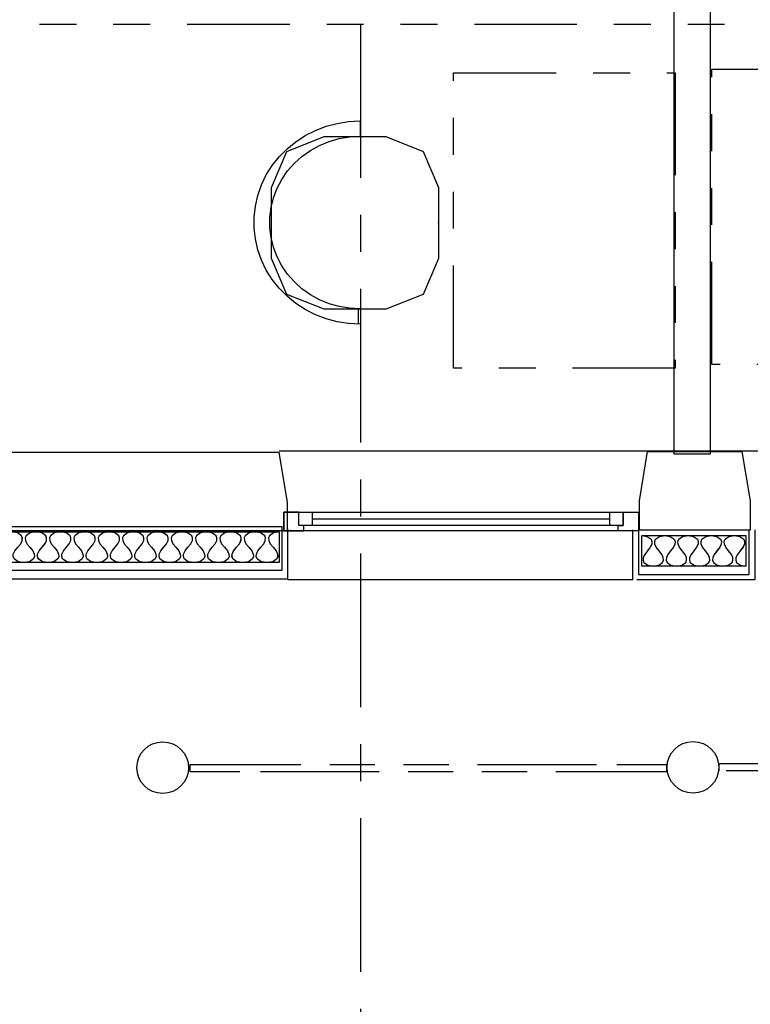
# Model space of a CAD drawing. Header units: millimetres. Extents: x -15 to 127, y -65 to 67.
# Tile 280 of 476: x 28.14 to 30.12, y 20.91 to 23.57. Entities that reach past the tile are written whole.
import ezdxf

# ---------------------------------------------------------------- set-up
doc = ezdxf.new("R2010")
doc.units = ezdxf.units.MM
doc.header["$MEASUREMENT"] = 0
for name, pattern in [('PC_DASH_1', [0.638889, 0.277778, -0.083333, 0.055556, -0.083333, 0.055556, -0.083333]), ('PC_DASH_3', [0.055556, 0.027778, -0.027778]), ('PC_DASH_4', [0.638889, 0.416667, -0.083333, 0.055556, -0.083333])]:
    doc.linetypes.add(name, pattern=pattern)
doc.layers.add('structure rdc', color=7, linetype='Continuous')

# ---------------------------------------------------------------- blocks, each defined once
blk = doc.blocks.new('PD_9311')
at = {"layer": 'structure rdc', "color": 0}
for p, q in [((29.8263, -24.2494), (29.8263, -24.1144)), ((30.1563, -24.1144), (30.1563, -24.2494)), ((30.1563, -24.2494), (29.8366, -24.2494))]:
    blk.add_line(p, q, dxfattribs=at)
blk = doc.blocks.new('PD_9312')
at = {"layer": 'structure rdc', "color": 0}
for points in [[(29.8501, -24.1294), (30.1325, -24.1294), (30.1325, -24.2128), (29.8501, -24.2128), (29.8501, -24.1294)], [(29.8501, -24.1294), (29.865, -24.132), (29.8755, -24.1398), (29.8777, -24.1457), (29.8772, -24.1529), (29.8734, -24.1613), (29.8658, -24.1711), (29.8582, -24.1809), (29.8544, -24.1894), (29.8539, -24.1965), (29.8562, -24.2024), (29.8667, -24.2102), (29.8815, -24.2128), (29.8964, -24.2102), (29.9068, -24.2024), (29.9091, -24.1965), (29.9086, -24.1894), (29.9048, -24.1809), (29.8972, -24.1711), (29.8896, -24.1613), (29.8858, -24.1529), (29.8853, -24.1457), (29.8875, -24.1398), (29.898, -24.132), (29.9129, -24.1294), (29.9277, -24.132), (29.9382, -24.1398), (29.9405, -24.1457), (29.94, -24.1529), (29.9362, -24.1613), (29.9286, -24.1711), (29.921, -24.1809), (29.9172, -24.1894), (29.9167, -24.1965), (29.9189, -24.2024), (29.9294, -24.2102), (29.9443, -24.2128), (29.9591, -24.2102), (29.9696, -24.2024), (29.9718, -24.1965), (29.9713, -24.1894), (29.9676, -24.1809), (29.96, -24.1711), (29.9523, -24.1613), (29.9486, -24.1529), (29.9481, -24.1457), (29.9503, -24.1398), (29.9608, -24.132), (29.9756, -24.1294), (29.9905, -24.132), (30.001, -24.1398), (30.0032, -24.1457), (30.0027, -24.1529), (29.9989, -24.1613), (29.9913, -24.1711), (29.9837, -24.1809), (29.98, -24.1894), (29.9795, -24.1965), (29.9817, -24.2024), (29.9922, -24.2102), (30.007, -24.2128), (30.0219, -24.2102), (30.0324, -24.2024), (30.0346, -24.1965), (30.0341, -24.1894), (30.0303, -24.1809), (30.0227, -24.1711), (30.0151, -24.1613), (30.0113, -24.1529), (30.0108, -24.1457), (30.0131, -24.1398), (30.0235, -24.132), (30.0384, -24.1294), (30.0533, -24.132), (30.0637, -24.1398), (30.066, -24.1457), (30.0655, -24.1529), (30.0617, -24.1613), (30.0541, -24.1711), (30.0465, -24.1809), (30.0427, -24.1894), (30.0422, -24.1965), (30.0444, -24.2024), (30.0549, -24.2102), (30.0698, -24.2128), (30.0846, -24.2102), (30.0951, -24.2024), (30.0974, -24.1965), (30.0969, -24.1894), (30.0931, -24.1809), (30.0855, -24.1711), (30.0779, -24.1613), (30.0741, -24.1529), (30.0736, -24.1457), (30.0758, -24.1398), (30.0863, -24.132), (30.1012, -24.1294), (30.116, -24.132), (30.1265, -24.1398), (30.1287, -24.1457), (30.1282, -24.1529), (30.1245, -24.1613), (30.1169, -24.1711), (30.1092, -24.1809), (30.1055, -24.1894), (30.105, -24.1965), (30.1072, -24.2024), (30.1177, -24.2102), (30.1325, -24.2128)]]:
    blk.add_lwpolyline(points, dxfattribs=at)
blk = doc.blocks.new('PD_9315')
at = {"layer": 'structure rdc', "color": 0}
for points in [[(28.8684, -24.2031), (26.1353, -24.2031), (26.1353, -24.12), (28.8684, -24.12), (28.8684, -24.2031)], [(28.8684, -24.12), (28.8528, -24.1226), (28.8418, -24.1303), (28.8395, -24.1362), (28.84, -24.1433), (28.844, -24.1518), (28.8519, -24.1615), (28.8599, -24.1712), (28.8639, -24.1797), (28.8644, -24.1868), (28.862, -24.1927), (28.851, -24.2005), (28.8355, -24.2031), (28.8199, -24.2005), (28.8089, -24.1927), (28.8065, -24.1868), (28.8071, -24.1797), (28.811, -24.1712), (28.819, -24.1615), (28.827, -24.1518), (28.8309, -24.1433), (28.8315, -24.1362), (28.8291, -24.1303), (28.8181, -24.1226), (28.8025, -24.12), (28.787, -24.1226), (28.776, -24.1303), (28.7736, -24.1362), (28.7741, -24.1433), (28.7781, -24.1518), (28.7861, -24.1615), (28.794, -24.1712), (28.798, -24.1797), (28.7985, -24.1868), (28.7962, -24.1927), (28.7852, -24.2005), (28.7696, -24.2031), (28.754, -24.2005), (28.743, -24.1927), (28.7407, -24.1868), (28.7412, -24.1797), (28.7452, -24.1712), (28.7531, -24.1615), (28.7611, -24.1518), (28.7651, -24.1433), (28.7656, -24.1362), (28.7633, -24.1303), (28.7523, -24.1226), (28.7367, -24.12), (28.7211, -24.1226), (28.7101, -24.1303), (28.7078, -24.1362), (28.7083, -24.1433), (28.7122, -24.1518), (28.7202, -24.1615), (28.7282, -24.1712), (28.7321, -24.1797), (28.7327, -24.1868), (28.7303, -24.1927), (28.7193, -24.2005), (28.7038, -24.2031), (28.6882, -24.2005), (28.6772, -24.1927), (28.6748, -24.1868), (28.6754, -24.1797), (28.6793, -24.1712), (28.6873, -24.1615), (28.6953, -24.1518), (28.6992, -24.1433), (28.6997, -24.1362), (28.6974, -24.1303), (28.6864, -24.1226), (28.6708, -24.12), (28.6552, -24.1226), (28.6442, -24.1303), (28.6419, -24.1362), (28.6424, -24.1433), (28.6464, -24.1518), (28.6544, -24.1615), (28.6623, -24.1712), (28.6663, -24.1797), (28.6668, -24.1868), (28.6645, -24.1927), (28.6535, -24.2005), (28.6379, -24.2031), (28.6223, -24.2005), (28.6113, -24.1927), (28.609, -24.1868), (28.6095, -24.1797), (28.6135, -24.1712), (28.6214, -24.1615), (28.6294, -24.1518), (28.6334, -24.1433), (28.6339, -24.1362), (28.6315, -24.1303), (28.6205, -24.1226), (28.605, -24.12), (28.5894, -24.1226), (28.5784, -24.1303), (28.576, -24.1362), (28.5766, -24.1433), (28.5805, -24.1518), (28.5885, -24.1615), (28.5965, -24.1712), (28.6004, -24.1797), (28.601, -24.1868), (28.5986, -24.1927), (28.5876, -24.2005), (28.572, -24.2031), (28.5565, -24.2005), (28.5455, -24.1927), (28.5431, -24.1868), (28.5436, -24.1797), (28.5476, -24.1712), (28.5556, -24.1615), (28.5635, -24.1518), (28.5675, -24.1433), (28.568, -24.1362), (28.5657, -24.1303), (28.5547, -24.1226), (28.5391, -24.12), (28.5235, -24.1226), (28.5125, -24.1303), (28.5102, -24.1362), (28.5107, -24.1433), (28.5147, -24.1518), (28.5226, -24.1615), (28.5306, -24.1712), (28.5346, -24.1797), (28.5351, -24.1868), (28.5328, -24.1927), (28.5218, -24.2005), (28.5062, -24.2031), (28.4906, -24.2005), (28.4796, -24.1927), (28.4773, -24.1868), (28.4778, -24.1797), (28.4817, -24.1712), (28.4897, -24.1615), (28.4977, -24.1518), (28.5016, -24.1433), (28.5022, -24.1362), (28.4998, -24.1303), (28.4888, -24.1226), (28.4732, -24.12), (28.4577, -24.1226), (28.4467, -24.1303), (28.4443, -24.1362), (28.4449, -24.1433), (28.4488, -24.1518), (28.4568, -24.1615), (28.4648, -24.1712), (28.4687, -24.1797), (28.4692, -24.1868), (28.4669, -24.1927), (28.4559, -24.2005), (28.4403, -24.2031), (28.4247, -24.2005), (28.4137, -24.1927), (28.4114, -24.1868), (28.4119, -24.1797), (28.4159, -24.1712), (28.4239, -24.1615), (28.4318, -24.1518), (28.4358, -24.1433), (28.4363, -24.1362), (28.434, -24.1303), (28.423, -24.1226), (28.4074, -24.12), (28.3918, -24.1226), (28.3808, -24.1303), (28.3785, -24.1362), (28.379, -24.1433), (28.383, -24.1518), (28.3909, -24.1615), (28.3989, -24.1712), (28.4029, -24.1797), (28.4034, -24.1868), (28.401, -24.1927), (28.39, -24.2005), (28.3745, -24.2031), (28.3589, -24.2005), (28.3479, -24.1927), (28.3455, -24.1868), (28.3461, -24.1797), (28.35, -24.1712), (28.358, -24.1615), (28.366, -24.1518), (28.3699, -24.1433), (28.3705, -24.1362), (28.3681, -24.1303), (28.3571, -24.1226), (28.3415, -24.12), (28.326, -24.1226), (28.315, -24.1303), (28.3126, -24.1362), (28.3131, -24.1433), (28.3171, -24.1518), (28.3251, -24.1615), (28.333, -24.1712), (28.337, -24.1797), (28.3375, -24.1868), (28.3352, -24.1927), (28.3242, -24.2005), (28.3086, -24.2031), (28.293, -24.2005), (28.282, -24.1927), (28.2797, -24.1868), (28.2802, -24.1797), (28.2842, -24.1712), (28.2921, -24.1615), (28.3001, -24.1518), (28.3041, -24.1433), (28.3046, -24.1362), (28.3023, -24.1303), (28.2913, -24.1226), (28.2757, -24.12), (28.2601, -24.1226), (28.2491, -24.1303), (28.2468, -24.1362), (28.2473, -24.1433), (28.2512, -24.1518), (28.2592, -24.1615), (28.2672, -24.1712), (28.2711, -24.1797), (28.2717, -24.1868), (28.2693, -24.1927), (28.2583, -24.2005), (28.2427, -24.2031), (28.2272, -24.2005), (28.2162, -24.1927), (28.2138, -24.1868), (28.2143, -24.1797), (28.2183, -24.1712), (28.2263, -24.1615), (28.2343, -24.1518), (28.2382, -24.1433), (28.2387, -24.1362), (28.2364, -24.1303), (28.2254, -24.1226), (28.2098, -24.12), (28.1942, -24.1226), (28.1832, -24.1303), (28.1809, -24.1362), (28.1814, -24.1433), (28.1854, -24.1518), (28.1934, -24.1615), (28.2013, -24.1712), (28.2053, -24.1797), (28.2058, -24.1868), (28.2035, -24.1927), (28.1925, -24.2005), (28.1769, -24.2031), (28.1613, -24.2005)], [(28.1604, -24.1615), (28.1684, -24.1518), (28.1724, -24.1433), (28.1729, -24.1362), (28.1705, -24.1303), (28.1595, -24.1226)]]:
    blk.add_lwpolyline(points, dxfattribs=at)
blk = doc.blocks.new('PD_9316')
at = {"layer": 'structure rdc', "color": 0}
for p, q in [((28.8918, -24.2467), (28.8918, -24.1117)), ((26.1118, -24.2467), (28.8918, -24.2467))]:
    blk.add_line(p, q, dxfattribs=at)
blk = doc.blocks.new('PD_4836')
at = {"layer": 'structure rdc', "color": 0}
for p, q in [((30.4849, -4.2494), (30.4849, -4.1144)), ((30.8149, -4.1144), (30.8149, -4.2494)), ((30.8149, -4.2494), (30.4952, -4.2494))]:
    blk.add_line(p, q, dxfattribs=at)
blk = doc.blocks.new('PD_4837')
at = {"layer": 'structure rdc', "color": 0}
for points in [[(30.5087, -4.1294), (30.7911, -4.1294), (30.7911, -4.2128), (30.5087, -4.2128), (30.5087, -4.1294)], [(30.5087, -4.1294), (30.5235, -4.132), (30.534, -4.1398), (30.5363, -4.1457), (30.5358, -4.1529), (30.532, -4.1613), (30.5244, -4.1711), (30.5168, -4.1809), (30.513, -4.1894), (30.5125, -4.1965), (30.5147, -4.2024), (30.5252, -4.2102), (30.5401, -4.2128), (30.5549, -4.2102), (30.5654, -4.2024), (30.5676, -4.1965), (30.5671, -4.1894), (30.5634, -4.1809), (30.5558, -4.1711), (30.5481, -4.1613), (30.5444, -4.1529), (30.5439, -4.1457), (30.5461, -4.1398), (30.5566, -4.132), (30.5714, -4.1294), (30.5863, -4.132), (30.5968, -4.1398), (30.599, -4.1457), (30.5985, -4.1529), (30.5947, -4.1613), (30.5871, -4.1711), (30.5795, -4.1809), (30.5757, -4.1894), (30.5752, -4.1965), (30.5775, -4.2024), (30.588, -4.2102), (30.6028, -4.2128), (30.6177, -4.2102), (30.6282, -4.2024), (30.6304, -4.1965), (30.6299, -4.1894), (30.6261, -4.1809), (30.6185, -4.1711), (30.6109, -4.1613), (30.6071, -4.1529), (30.6066, -4.1457), (30.6089, -4.1398), (30.6193, -4.132), (30.6342, -4.1294), (30.6491, -4.132), (30.6595, -4.1398), (30.6618, -4.1457), (30.6613, -4.1529), (30.6575, -4.1613), (30.6499, -4.1711), (30.6423, -4.1809), (30.6385, -4.1894), (30.638, -4.1965), (30.6402, -4.2024), (30.6507, -4.2102), (30.6656, -4.2128), (30.6804, -4.2102), (30.6909, -4.2024), (30.6932, -4.1965), (30.6927, -4.1894), (30.6889, -4.1809), (30.6813, -4.1711), (30.6737, -4.1613), (30.6699, -4.1529), (30.6694, -4.1457), (30.6716, -4.1398), (30.6821, -4.132), (30.697, -4.1294), (30.7118, -4.132), (30.7223, -4.1398), (30.7245, -4.1457), (30.724, -4.1529), (30.7203, -4.1613), (30.7126, -4.1711), (30.705, -4.1809), (30.7013, -4.1894), (30.7008, -4.1965), (30.703, -4.2024), (30.7135, -4.2102), (30.7283, -4.2128), (30.7432, -4.2102), (30.7537, -4.2024), (30.7559, -4.1965), (30.7554, -4.1894), (30.7516, -4.1809), (30.744, -4.1711), (30.7364, -4.1613), (30.7326, -4.1529), (30.7321, -4.1457), (30.7344, -4.1398), (30.7449, -4.132), (30.7597, -4.1294), (30.7746, -4.132), (30.7851, -4.1398), (30.7873, -4.1457), (30.7868, -4.1529), (30.783, -4.1613), (30.7754, -4.1711), (30.7678, -4.1809), (30.764, -4.1894), (30.7635, -4.1965), (30.7658, -4.2024), (30.7762, -4.2102), (30.7911, -4.2128)]]:
    blk.add_lwpolyline(points, dxfattribs=at)
blk = doc.blocks.new('PD_4835')
at = {"layer": 'structure rdc', "color": 0}
blk.add_lwpolyline([(30.7998, -4.2353), (30.7998, -4.1153), (30.4998, -4.1153), (30.4998, -4.2353), (30.7998, -4.2353)], dxfattribs=at)
at = {"layer": 'structure rdc'}
for name in ['PD_4836', 'PD_4837']:
    blk.add_blockref(name, (0, 0), dxfattribs=at)
blk = doc.blocks.new('PD_4839')
at = {"layer": 'structure rdc', "color": 0}
for points in [[(29.5269, -4.2031), (26.7939, -4.2031), (26.7939, -4.12), (29.5269, -4.12), (29.5269, -4.2031)], [(29.5269, -4.12), (29.5114, -4.1226), (29.5004, -4.1303), (29.498, -4.1362), (29.4986, -4.1433), (29.5025, -4.1518), (29.5105, -4.1615), (29.5185, -4.1712), (29.5224, -4.1797), (29.5229, -4.1868), (29.5206, -4.1927), (29.5096, -4.2005), (29.494, -4.2031), (29.4784, -4.2005), (29.4674, -4.1927), (29.4651, -4.1868), (29.4656, -4.1797), (29.4696, -4.1712), (29.4776, -4.1615), (29.4855, -4.1518), (29.4895, -4.1433), (29.49, -4.1362), (29.4877, -4.1303), (29.4767, -4.1226), (29.4611, -4.12), (29.4455, -4.1226), (29.4345, -4.1303), (29.4322, -4.1362), (29.4327, -4.1433), (29.4367, -4.1518), (29.4446, -4.1615), (29.4526, -4.1712), (29.4566, -4.1797), (29.4571, -4.1868), (29.4547, -4.1927), (29.4437, -4.2005), (29.4282, -4.2031), (29.4126, -4.2005), (29.4016, -4.1927), (29.3992, -4.1868), (29.3998, -4.1797), (29.4037, -4.1712), (29.4117, -4.1615), (29.4197, -4.1518), (29.4236, -4.1433), (29.4242, -4.1362), (29.4218, -4.1303), (29.4108, -4.1226), (29.3952, -4.12), (29.3797, -4.1226), (29.3687, -4.1303), (29.3663, -4.1362), (29.3668, -4.1433), (29.3708, -4.1518), (29.3788, -4.1615), (29.3867, -4.1712), (29.3907, -4.1797), (29.3912, -4.1868), (29.3889, -4.1927), (29.3779, -4.2005), (29.3623, -4.2031), (29.3467, -4.2005), (29.3357, -4.1927), (29.3334, -4.1868), (29.3339, -4.1797), (29.3379, -4.1712), (29.3458, -4.1615), (29.3538, -4.1518), (29.3578, -4.1433), (29.3583, -4.1362), (29.356, -4.1303), (29.345, -4.1226), (29.3294, -4.12), (29.3138, -4.1226), (29.3028, -4.1303), (29.3005, -4.1362), (29.301, -4.1433), (29.3049, -4.1518), (29.3129, -4.1615), (29.3209, -4.1712), (29.3248, -4.1797), (29.3254, -4.1868), (29.323, -4.1927), (29.312, -4.2005), (29.2964, -4.2031), (29.2809, -4.2005), (29.2699, -4.1927), (29.2675, -4.1868), (29.268, -4.1797), (29.272, -4.1712), (29.28, -4.1615), (29.288, -4.1518), (29.2919, -4.1433), (29.2924, -4.1362), (29.2901, -4.1303), (29.2791, -4.1226), (29.2635, -4.12), (29.2479, -4.1226), (29.2369, -4.1303), (29.2346, -4.1362), (29.2351, -4.1433), (29.2391, -4.1518), (29.2471, -4.1615), (29.255, -4.1712), (29.259, -4.1797), (29.2595, -4.1868), (29.2572, -4.1927), (29.2462, -4.2005), (29.2306, -4.2031), (29.215, -4.2005), (29.204, -4.1927), (29.2017, -4.1868), (29.2022, -4.1797), (29.2062, -4.1712), (29.2141, -4.1615), (29.2221, -4.1518), (29.2261, -4.1433), (29.2266, -4.1362), (29.2242, -4.1303), (29.2132, -4.1226), (29.1977, -4.12), (29.1821, -4.1226), (29.1711, -4.1303), (29.1687, -4.1362), (29.1693, -4.1433), (29.1732, -4.1518), (29.1812, -4.1615), (29.1892, -4.1712), (29.1931, -4.1797), (29.1937, -4.1868), (29.1913, -4.1927), (29.1803, -4.2005), (29.1647, -4.2031), (29.1492, -4.2005), (29.1382, -4.1927), (29.1358, -4.1868), (29.1363, -4.1797), (29.1403, -4.1712), (29.1483, -4.1615), (29.1562, -4.1518), (29.1602, -4.1433), (29.1607, -4.1362), (29.1584, -4.1303), (29.1474, -4.1226), (29.1318, -4.12), (29.1162, -4.1226), (29.1052, -4.1303), (29.1029, -4.1362), (29.1034, -4.1433), (29.1074, -4.1518), (29.1153, -4.1615), (29.1233, -4.1712), (29.1273, -4.1797), (29.1278, -4.1868), (29.1254, -4.1927), (29.1145, -4.2005), (29.0989, -4.2031), (29.0833, -4.2005), (29.0723, -4.1927), (29.07, -4.1868), (29.0705, -4.1797), (29.0744, -4.1712), (29.0824, -4.1615), (29.0904, -4.1518), (29.0943, -4.1433), (29.0949, -4.1362), (29.0925, -4.1303), (29.0815, -4.1226), (29.0659, -4.12), (29.0504, -4.1226), (29.0394, -4.1303), (29.037, -4.1362), (29.0375, -4.1433), (29.0415, -4.1518), (29.0495, -4.1615), (29.0575, -4.1712), (29.0614, -4.1797), (29.0619, -4.1868), (29.0596, -4.1927), (29.0486, -4.2005), (29.033, -4.2031), (29.0174, -4.2005), (29.0064, -4.1927), (29.0041, -4.1868), (29.0046, -4.1797), (29.0086, -4.1712), (29.0166, -4.1615), (29.0245, -4.1518), (29.0285, -4.1433), (29.029, -4.1362), (29.0267, -4.1303), (29.0157, -4.1226), (29.0001, -4.12), (28.9845, -4.1226), (28.9735, -4.1303), (28.9712, -4.1362), (28.9717, -4.1433), (28.9756, -4.1518), (28.9836, -4.1615), (28.9916, -4.1712), (28.9956, -4.1797), (28.9961, -4.1868), (28.9937, -4.1927), (28.9827, -4.2005), (28.9672, -4.2031), (28.9516, -4.2005), (28.9406, -4.1927), (28.9382, -4.1868), (28.9388, -4.1797), (28.9427, -4.1712), (28.9507, -4.1615), (28.9587, -4.1518), (28.9626, -4.1433), (28.9631, -4.1362), (28.9608, -4.1303), (28.9498, -4.1226), (28.9342, -4.12), (28.9186, -4.1226), (28.9077, -4.1303), (28.9053, -4.1362), (28.9058, -4.1433), (28.9098, -4.1518), (28.9178, -4.1615), (28.9257, -4.1712), (28.9297, -4.1797), (28.9302, -4.1868), (28.9279, -4.1927), (28.9169, -4.2005), (28.9013, -4.2031), (28.8857, -4.2005), (28.8747, -4.1927), (28.8724, -4.1868), (28.8729, -4.1797), (28.8769, -4.1712), (28.8848, -4.1615), (28.8928, -4.1518), (28.8968, -4.1433), (28.8973, -4.1362), (28.8949, -4.1303), (28.884, -4.1226), (28.8684, -4.12), (28.8528, -4.1226), (28.8418, -4.1303), (28.8395, -4.1362), (28.84, -4.1433), (28.8439, -4.1518), (28.8519, -4.1615), (28.8599, -4.1712), (28.8638, -4.1797), (28.8644, -4.1868), (28.862, -4.1927), (28.851, -4.2005), (28.8354, -4.2031), (28.8199, -4.2005), (28.8089, -4.1927), (28.8065, -4.1868), (28.807, -4.1797), (28.811, -4.1712), (28.819, -4.1615), (28.827, -4.1518), (28.8309, -4.1433), (28.8314, -4.1362), (28.8291, -4.1303), (28.8181, -4.1226), (28.8025, -4.12), (28.7869, -4.1226), (28.7759, -4.1303), (28.7736, -4.1362), (28.7741, -4.1433), (28.7781, -4.1518), (28.7861, -4.1615), (28.794, -4.1712), (28.798, -4.1797), (28.7985, -4.1868), (28.7962, -4.1927), (28.7852, -4.2005), (28.7696, -4.2031), (28.754, -4.2005), (28.743, -4.1927), (28.7407, -4.1868), (28.7412, -4.1797), (28.7451, -4.1712), (28.7531, -4.1615), (28.7611, -4.1518), (28.7651, -4.1433), (28.7656, -4.1362), (28.7632, -4.1303), (28.7522, -4.1226), (28.7367, -4.12), (28.7211, -4.1226), (28.7101, -4.1303), (28.7077, -4.1362), (28.7083, -4.1433), (28.7122, -4.1518), (28.7202, -4.1615), (28.7282, -4.1712), (28.7321, -4.1797), (28.7326, -4.1868), (28.7303, -4.1927), (28.7193, -4.2005), (28.7037, -4.2031), (28.6881, -4.2005), (28.6772, -4.1927), (28.6748, -4.1868), (28.6753, -4.1797), (28.6793, -4.1712), (28.6873, -4.1615), (28.6952, -4.1518), (28.6992, -4.1433), (28.6997, -4.1362), (28.6974, -4.1303), (28.6864, -4.1226), (28.6708, -4.12), (28.6552, -4.1226), (28.6442, -4.1303), (28.6419, -4.1362), (28.6424, -4.1433), (28.6464, -4.1518), (28.6543, -4.1615), (28.6623, -4.1712), (28.6663, -4.1797), (28.6668, -4.1868), (28.6644, -4.1927), (28.6535, -4.2005), (28.6379, -4.2031), (28.6223, -4.2005), (28.6113, -4.1927), (28.609, -4.1868), (28.6095, -4.1797), (28.6134, -4.1712), (28.6214, -4.1615), (28.6294, -4.1518), (28.6333, -4.1433), (28.6339, -4.1362), (28.6315, -4.1303), (28.6205, -4.1226), (28.6049, -4.12), (28.5894, -4.1226), (28.5784, -4.1303), (28.576, -4.1362), (28.5765, -4.1433), (28.5805, -4.1518), (28.5885, -4.1615), (28.5965, -4.1712), (28.6004, -4.1797), (28.6009, -4.1868), (28.5986, -4.1927), (28.5876, -4.2005), (28.572, -4.2031), (28.5564, -4.2005), (28.5454, -4.1927), (28.5431, -4.1868), (28.5436, -4.1797), (28.5476, -4.1712), (28.5555, -4.1615), (28.5635, -4.1518), (28.5675, -4.1433), (28.568, -4.1362), (28.5657, -4.1303), (28.5547, -4.1226), (28.5391, -4.12), (28.5235, -4.1226), (28.5125, -4.1303), (28.5102, -4.1362), (28.5107, -4.1433), (28.5146, -4.1518), (28.5226, -4.1615), (28.5306, -4.1712), (28.5346, -4.1797), (28.5351, -4.1868), (28.5327, -4.1927), (28.5217, -4.2005), (28.5062, -4.2031), (28.4906, -4.2005), (28.4796, -4.1927), (28.4772, -4.1868), (28.4778, -4.1797), (28.4817, -4.1712), (28.4897, -4.1615), (28.4977, -4.1518), (28.5016, -4.1433), (28.5021, -4.1362), (28.4998, -4.1303), (28.4888, -4.1226), (28.4732, -4.12), (28.4576, -4.1226), (28.4467, -4.1303), (28.4443, -4.1362), (28.4448, -4.1433), (28.4488, -4.1518), (28.4568, -4.1615), (28.4647, -4.1712), (28.4687, -4.1797), (28.4692, -4.1868), (28.4669, -4.1927), (28.4559, -4.2005), (28.4403, -4.2031), (28.4247, -4.2005), (28.4137, -4.1927), (28.4114, -4.1868), (28.4119, -4.1797), (28.4159, -4.1712), (28.4238, -4.1615), (28.4318, -4.1518), (28.4358, -4.1433), (28.4363, -4.1362), (28.4339, -4.1303), (28.4229, -4.1226), (28.4074, -4.12), (28.3918, -4.1226), (28.3808, -4.1303), (28.3784, -4.1362), (28.379, -4.1433), (28.3829, -4.1518), (28.3909, -4.1615), (28.3989, -4.1712), (28.4028, -4.1797), (28.4034, -4.1868), (28.401, -4.1927), (28.39, -4.2005), (28.3744, -4.2031), (28.3589, -4.2005), (28.3479, -4.1927), (28.3455, -4.1868), (28.346, -4.1797), (28.35, -4.1712), (28.358, -4.1615), (28.3659, -4.1518), (28.3699, -4.1433), (28.3704, -4.1362), (28.3681, -4.1303), (28.3571, -4.1226), (28.3415, -4.12), (28.3259, -4.1226), (28.3149, -4.1303), (28.3126, -4.1362), (28.3131, -4.1433), (28.3171, -4.1518), (28.325, -4.1615), (28.333, -4.1712), (28.337, -4.1797), (28.3375, -4.1868), (28.3352, -4.1927), (28.3242, -4.2005), (28.3086, -4.2031), (28.293, -4.2005), (28.282, -4.1927), (28.2797, -4.1868), (28.2802, -4.1797), (28.2841, -4.1712), (28.2921, -4.1615), (28.3001, -4.1518), (28.3041, -4.1433), (28.3046, -4.1362), (28.3022, -4.1303), (28.2912, -4.1226), (28.2757, -4.12), (28.2601, -4.1226), (28.2491, -4.1303), (28.2467, -4.1362), (28.2473, -4.1433), (28.2512, -4.1518), (28.2592, -4.1615), (28.2672, -4.1712), (28.2711, -4.1797), (28.2716, -4.1868), (28.2693, -4.1927), (28.2583, -4.2005), (28.2427, -4.2031), (28.2271, -4.2005), (28.2161, -4.1927), (28.2138, -4.1868), (28.2143, -4.1797), (28.2183, -4.1712), (28.2263, -4.1615), (28.2342, -4.1518), (28.2382, -4.1433), (28.2387, -4.1362), (28.2364, -4.1303), (28.2254, -4.1226), (28.2098, -4.12), (28.1942, -4.1226), (28.1832, -4.1303), (28.1809, -4.1362), (28.1814, -4.1433), (28.1854, -4.1518), (28.1933, -4.1615), (28.2013, -4.1712), (28.2053, -4.1797), (28.2058, -4.1868), (28.2034, -4.1927), (28.1924, -4.2005), (28.1769, -4.2031), (28.1613, -4.2005), (28.1503, -4.1927), (28.1479, -4.1868), (28.1485, -4.1797), (28.1524, -4.1712), (28.1604, -4.1615), (28.1684, -4.1518), (28.1723, -4.1433), (28.1729, -4.1362), (28.1705, -4.1303), (28.1595, -4.1226), (28.1439, -4.12), (28.1284, -4.1226), (28.1174, -4.1303), (28.115, -4.1362), (28.1155, -4.1433), (28.1195, -4.1518), (28.1275, -4.1615), (28.1354, -4.1712), (28.1394, -4.1797), (28.1399, -4.1868), (28.1376, -4.1927), (28.1266, -4.2005), (28.111, -4.2031), (28.0954, -4.2005), (28.0844, -4.1927), (28.0821, -4.1868), (28.0826, -4.1797), (28.0866, -4.1712), (28.0945, -4.1615), (28.1025, -4.1518), (28.1065, -4.1433), (28.107, -4.1362), (28.1047, -4.1303), (28.0937, -4.1226), (28.0781, -4.12), (28.0625, -4.1226), (28.0515, -4.1303), (28.0492, -4.1362), (28.0497, -4.1433), (28.0536, -4.1518), (28.0616, -4.1615), (28.0696, -4.1712), (28.0735, -4.1797), (28.0741, -4.1868), (28.0717, -4.1927), (28.0607, -4.2005), (28.0452, -4.2031), (28.0296, -4.2005), (28.0186, -4.1927), (28.0162, -4.1868), (28.0168, -4.1797), (28.0207, -4.1712), (28.0287, -4.1615), (28.0367, -4.1518), (28.0406, -4.1433), (28.0411, -4.1362), (28.0388, -4.1303), (28.0278, -4.1226), (28.0122, -4.12), (27.9966, -4.1226), (27.9856, -4.1303), (27.9833, -4.1362), (27.9838, -4.1433), (27.9878, -4.1518), (27.9958, -4.1615), (28.0037, -4.1712), (28.0077, -4.1797), (28.0082, -4.1868), (28.0059, -4.1927), (27.9949, -4.2005), (27.9793, -4.2031), (27.9637, -4.2005), (27.9527, -4.1927), (27.9504, -4.1868), (27.9509, -4.1797), (27.9549, -4.1712), (27.9628, -4.1615), (27.9708, -4.1518), (27.9748, -4.1433), (27.9753, -4.1362), (27.9729, -4.1303), (27.9619, -4.1226), (27.9464, -4.12), (27.9308, -4.1226), (27.9198, -4.1303), (27.9174, -4.1362), (27.918, -4.1433), (27.9219, -4.1518), (27.9299, -4.1615), (27.9379, -4.1712), (27.9418, -4.1797), (27.9424, -4.1868), (27.94, -4.1927), (27.929, -4.2005), (27.9134, -4.2031), (27.8979, -4.2005), (27.8869, -4.1927), (27.8845, -4.1868), (27.885, -4.1797), (27.889, -4.1712), (27.897, -4.1615), (27.9049, -4.1518), (27.9089, -4.1433), (27.9094, -4.1362), (27.9071, -4.1303), (27.8961, -4.1226), (27.8805, -4.12), (27.8649, -4.1226), (27.8539, -4.1303), (27.8516, -4.1362), (27.8521, -4.1433), (27.8561, -4.1518), (27.864, -4.1615), (27.872, -4.1712), (27.876, -4.1797), (27.8765, -4.1868), (27.8742, -4.1927), (27.8632, -4.2005), (27.8476, -4.2031), (27.832, -4.2005), (27.821, -4.1927), (27.8187, -4.1868), (27.8192, -4.1797), (27.8231, -4.1712), (27.8311, -4.1615), (27.8391, -4.1518), (27.843, -4.1433), (27.8436, -4.1362), (27.8412, -4.1303), (27.8302, -4.1226), (27.8146, -4.12), (27.7991, -4.1226), (27.7881, -4.1303), (27.7857, -4.1362), (27.7863, -4.1433), (27.7902, -4.1518), (27.7982, -4.1615), (27.8062, -4.1712), (27.8101, -4.1797), (27.8106, -4.1868), (27.8083, -4.1927), (27.7973, -4.2005), (27.7817, -4.2031), (27.7661, -4.2005), (27.7551, -4.1927), (27.7528, -4.1868), (27.7533, -4.1797), (27.7573, -4.1712), (27.7653, -4.1615), (27.7732, -4.1518), (27.7772, -4.1433), (27.7777, -4.1362), (27.7754, -4.1303), (27.7644, -4.1226), (27.7488, -4.12), (27.7332, -4.1226), (27.7222, -4.1303), (27.7199, -4.1362), (27.7204, -4.1433), (27.7244, -4.1518), (27.7323, -4.1615), (27.7403, -4.1712), (27.7443, -4.1797), (27.7448, -4.1868), (27.7424, -4.1927), (27.7314, -4.2005), (27.7159, -4.2031), (27.7003, -4.2005), (27.6893, -4.1927), (27.6869, -4.1868), (27.6875, -4.1797), (27.6914, -4.1712), (27.6994, -4.1615), (27.7074, -4.1518), (27.7113, -4.1433), (27.7119, -4.1362), (27.7095, -4.1303), (27.6985, -4.1226), (27.6829, -4.12), (27.6674, -4.1226), (27.6564, -4.1303), (27.654, -4.1362), (27.6545, -4.1433), (27.6585, -4.1518), (27.6665, -4.1615), (27.6744, -4.1712), (27.6784, -4.1797), (27.6789, -4.1868), (27.6766, -4.1927), (27.6656, -4.2005), (27.65, -4.2031), (27.6344, -4.2005), (27.6234, -4.1927), (27.6211, -4.1868), (27.6216, -4.1797), (27.6256, -4.1712), (27.6335, -4.1615), (27.6415, -4.1518), (27.6455, -4.1433), (27.646, -4.1362), (27.6437, -4.1303), (27.6327, -4.1226), (27.6171, -4.12), (27.6015, -4.1226), (27.5905, -4.1303), (27.5882, -4.1362), (27.5887, -4.1433), (27.5926, -4.1518), (27.6006, -4.1615), (27.6086, -4.1712), (27.6125, -4.1797), (27.6131, -4.1868), (27.6107, -4.1927), (27.5997, -4.2005), (27.5841, -4.2031), (27.5686, -4.2005), (27.5576, -4.1927), (27.5552, -4.1868), (27.5557, -4.1797), (27.5597, -4.1712), (27.5677, -4.1615), (27.5757, -4.1518), (27.5796, -4.1433), (27.5801, -4.1362), (27.5778, -4.1303), (27.5668, -4.1226), (27.5512, -4.12), (27.5356, -4.1226), (27.5246, -4.1303), (27.5223, -4.1362), (27.5228, -4.1433), (27.5268, -4.1518), (27.5348, -4.1615), (27.5427, -4.1712), (27.5467, -4.1797), (27.5472, -4.1868), (27.5449, -4.1927), (27.5339, -4.2005), (27.5183, -4.2031), (27.5027, -4.2005), (27.4917, -4.1927), (27.4894, -4.1868), (27.4899, -4.1797), (27.4939, -4.1712), (27.5018, -4.1615), (27.5098, -4.1518), (27.5138, -4.1433), (27.5143, -4.1362), (27.5119, -4.1303), (27.5009, -4.1226), (27.4854, -4.12), (27.4698, -4.1226), (27.4588, -4.1303), (27.4564, -4.1362), (27.457, -4.1433), (27.4609, -4.1518), (27.4689, -4.1615), (27.4769, -4.1712), (27.4808, -4.1797), (27.4814, -4.1868), (27.479, -4.1927), (27.468, -4.2005), (27.4524, -4.2031), (27.4369, -4.2005), (27.4259, -4.1927), (27.4235, -4.1868), (27.424, -4.1797), (27.428, -4.1712), (27.436, -4.1615), (27.4439, -4.1518), (27.4479, -4.1433), (27.4484, -4.1362), (27.4461, -4.1303), (27.4351, -4.1226), (27.4195, -4.12), (27.4039, -4.1226), (27.3929, -4.1303), (27.3906, -4.1362), (27.3911, -4.1433), (27.3951, -4.1518), (27.403, -4.1615), (27.411, -4.1712), (27.415, -4.1797), (27.4155, -4.1868), (27.4131, -4.1927), (27.4022, -4.2005), (27.3866, -4.2031), (27.371, -4.2005), (27.36, -4.1927), (27.3577, -4.1868), (27.3582, -4.1797), (27.3621, -4.1712), (27.3701, -4.1615), (27.3781, -4.1518), (27.382, -4.1433), (27.3826, -4.1362), (27.3802, -4.1303), (27.3692, -4.1226), (27.3536, -4.12), (27.3381, -4.1226), (27.3271, -4.1303), (27.3247, -4.1362), (27.3252, -4.1433), (27.3292, -4.1518), (27.3372, -4.1615), (27.3452, -4.1712), (27.3491, -4.1797), (27.3496, -4.1868), (27.3473, -4.1927), (27.3363, -4.2005), (27.3207, -4.2031), (27.3051, -4.2005), (27.2941, -4.1927), (27.2918, -4.1868), (27.2923, -4.1797), (27.2963, -4.1712), (27.3043, -4.1615), (27.3122, -4.1518), (27.3162, -4.1433), (27.3167, -4.1362), (27.3144, -4.1303), (27.3034, -4.1226), (27.2878, -4.12), (27.2722, -4.1226), (27.2612, -4.1303), (27.2589, -4.1362), (27.2594, -4.1433), (27.2633, -4.1518), (27.2713, -4.1615), (27.2793, -4.1712), (27.2833, -4.1797), (27.2838, -4.1868), (27.2814, -4.1927), (27.2704, -4.2005), (27.2549, -4.2031), (27.2393, -4.2005), (27.2283, -4.1927), (27.2259, -4.1868), (27.2265, -4.1797), (27.2304, -4.1712), (27.2384, -4.1615), (27.2464, -4.1518), (27.2503, -4.1433), (27.2508, -4.1362), (27.2485, -4.1303), (27.2375, -4.1226), (27.2219, -4.12), (27.2063, -4.1226), (27.1954, -4.1303), (27.193, -4.1362), (27.1935, -4.1433), (27.1975, -4.1518), (27.2055, -4.1615), (27.2134, -4.1712), (27.2174, -4.1797), (27.2179, -4.1868), (27.2156, -4.1927), (27.2046, -4.2005), (27.189, -4.2031), (27.1734, -4.2005), (27.1624, -4.1927), (27.1601, -4.1868), (27.1606, -4.1797), (27.1646, -4.1712), (27.1725, -4.1615), (27.1805, -4.1518), (27.1845, -4.1433), (27.185, -4.1362), (27.1826, -4.1303), (27.1717, -4.1226), (27.1561, -4.12), (27.1405, -4.1226), (27.1295, -4.1303), (27.1272, -4.1362), (27.1277, -4.1433), (27.1316, -4.1518), (27.1396, -4.1615), (27.1476, -4.1712), (27.1515, -4.1797), (27.1521, -4.1868), (27.1497, -4.1927), (27.1387, -4.2005), (27.1231, -4.2031), (27.1076, -4.2005), (27.0966, -4.1927), (27.0942, -4.1868), (27.0947, -4.1797), (27.0987, -4.1712), (27.1067, -4.1615), (27.1147, -4.1518), (27.1186, -4.1433), (27.1191, -4.1362), (27.1168, -4.1303), (27.1058, -4.1226), (27.0902, -4.12), (27.0746, -4.1226), (27.0636, -4.1303), (27.0613, -4.1362), (27.0618, -4.1433), (27.0658, -4.1518), (27.0737, -4.1615), (27.0817, -4.1712), (27.0857, -4.1797), (27.0862, -4.1868), (27.0839, -4.1927), (27.0729, -4.2005), (27.0573, -4.2031), (27.0417, -4.2005), (27.0307, -4.1927), (27.0284, -4.1868), (27.0289, -4.1797), (27.0328, -4.1712), (27.0408, -4.1615), (27.0488, -4.1518), (27.0528, -4.1433), (27.0533, -4.1362), (27.0509, -4.1303), (27.0399, -4.1226), (27.0244, -4.12), (27.0088, -4.1226), (26.9978, -4.1303), (26.9954, -4.1362), (26.996, -4.1433), (26.9999, -4.1518), (27.0079, -4.1615), (27.0159, -4.1712), (27.0198, -4.1797), (27.0203, -4.1868), (27.018, -4.1927), (27.007, -4.2005), (26.9914, -4.2031), (26.9758, -4.2005), (26.9649, -4.1927), (26.9625, -4.1868), (26.963, -4.1797), (26.967, -4.1712), (26.975, -4.1615), (26.9829, -4.1518), (26.9869, -4.1433), (26.9874, -4.1362), (26.9851, -4.1303), (26.9741, -4.1226), (26.9585, -4.12), (26.9429, -4.1226), (26.9319, -4.1303), (26.9296, -4.1362), (26.9301, -4.1433), (26.9341, -4.1518), (26.942, -4.1615), (26.95, -4.1712), (26.954, -4.1797), (26.9545, -4.1868), (26.9521, -4.1927), (26.9411, -4.2005), (26.9256, -4.2031), (26.91, -4.2005), (26.899, -4.1927), (26.8966, -4.1868), (26.8972, -4.1797), (26.9011, -4.1712), (26.9091, -4.1615), (26.9171, -4.1518), (26.921, -4.1433), (26.9216, -4.1362), (26.9192, -4.1303), (26.9082, -4.1226), (26.8926, -4.12), (26.8771, -4.1226), (26.8661, -4.1303), (26.8637, -4.1362), (26.8642, -4.1433), (26.8682, -4.1518), (26.8762, -4.1615), (26.8841, -4.1712), (26.8881, -4.1797), (26.8886, -4.1868), (26.8863, -4.1927), (26.8753, -4.2005), (26.8597, -4.2031), (26.8441, -4.2005), (26.8331, -4.1927), (26.8308, -4.1868), (26.8313, -4.1797), (26.8353, -4.1712), (26.8432, -4.1615), (26.8512, -4.1518), (26.8552, -4.1433), (26.8557, -4.1362), (26.8534, -4.1303), (26.8424, -4.1226), (26.8268, -4.12), (26.8112, -4.1226), (26.8002, -4.1303), (26.7979, -4.1362), (26.7984, -4.1433), (26.8023, -4.1518), (26.8103, -4.1615), (26.8183, -4.1712), (26.8223, -4.1797), (26.8228, -4.1868), (26.8204, -4.1927), (26.8094, -4.2005), (26.7939, -4.2031)]]:
    blk.add_lwpolyline(points, dxfattribs=at)
blk = doc.blocks.new('PD_4840')
at = {"layer": 'structure rdc', "color": 0}
for p, q in [((26.7704, -4.1117), (26.7704, -4.2467)), ((29.5504, -4.2467), (29.5504, -4.1117)), ((26.7704, -4.2467), (29.5504, -4.2467))]:
    blk.add_line(p, q, dxfattribs=at)
blk = doc.blocks.new('PD_4838')
at = {"layer": 'structure rdc', "color": 0}
blk.add_lwpolyline([(26.7848, -4.2248), (26.7848, -4.1048), (29.5341, -4.1048), (29.5341, -4.2248), (26.7848, -4.2248)], dxfattribs=at)
at = {"layer": 'structure rdc'}
for name in ['PD_4840', 'PD_4839']:
    blk.add_blockref(name, (0, 0), dxfattribs=at)
blk = doc.blocks.new('PD_4869')
at = {"layer": 'structure rdc', "color": 0}
for p, q in [((29.6167, -4.0846), (30.4227, -4.0846)), ((30.4227, -4.1029), (29.6167, -4.1029))]:
    blk.add_line(p, q, dxfattribs=at)
for points in [[(30.4997, -4.1166), (29.5397, -4.1166), (29.5397, -4.0663), (30.4997, -4.0663), (30.4997, -4.1166)], [(29.5397, -4.0663), (29.5397, -4.1166), (29.594, -4.1166), (29.594, -4.1029), (29.5805, -4.1029), (29.5805, -4.0663), (29.5397, -4.0663)], [(29.6167, -4.1029), (29.5805, -4.1029), (29.5805, -4.0663), (29.6167, -4.0663), (29.6167, -4.1029)], [(30.4589, -4.1029), (30.4227, -4.1029), (30.4227, -4.0663), (30.4589, -4.0663), (30.4589, -4.1029)], [(30.4997, -4.0663), (30.4997, -4.1166), (30.4454, -4.1166), (30.4454, -4.1029), (30.4589, -4.1029), (30.4589, -4.0663), (30.4997, -4.0663)]]:
    blk.add_lwpolyline(points, dxfattribs=at)
blk.add_point((29.5397, -4.1166), dxfattribs=at)

msp = doc.modelspace()

# ---------------------------------------------------------------- linework, layer by layer
at = {"layer": 'structure rdc', "color": 0, "linetype": 'PC_DASH_1'}
for p, q in [((1.3761, 23.5606), (55.1656, 23.5606)), ((29.0668, 23.298), (29.0668, 23.2569)), ((29.0625, 22.7493), (29.0625, 22.7883))]:
    msp.add_line(p, q, dxfattribs=at)
at = {"layer": 'structure rdc', "color": 0, "linetype": 'PC_DASH_4'}
msp.add_line((29.0673, 23.5606), (29.0673, 19.1776), dxfattribs=at)
at = {"layer": 'structure rdc', "color": 0}
for p, q in [((29.9159, 23.557), (29.9159, 22.3967)), ((30.0159, 22.3967), (30.0159, 23.557)), ((28.8472, 22.4047), (31.078, 22.4047)), ((28.8472, 22.4047), (31.078, 22.4047)), ((29.9159, 22.3967), (30.0159, 22.3967)), ((28.9372, 22.2207), (29.7432, 22.2207)), ((29.7432, 22.2024), (28.9372, 22.2024)), ((29.8054, 22.0559), (28.8709, 22.0559)), ((29.8054, 22.0559), (28.8709, 22.0559))]:
    msp.add_line(p, q, dxfattribs=at)
for points in [[(29.9159, 22.3967), (30.0159, 22.3967), (30.0159, 28.4349), (29.9159, 28.4349), (29.9159, 22.3967)], [(26.0973, 22.188), (26.0973, 22.2649), (26.1202, 22.401), (28.8463, 22.401), (28.8692, 22.2649), (28.8692, 22.188), (26.0973, 22.188)], [(26.0973, 22.188), (26.0973, 22.2649), (26.1202, 22.401), (28.8463, 22.401), (28.8692, 22.2649), (28.8692, 22.188), (26.0973, 22.188)], [(29.8229, 22.1903), (29.8229, 22.2693), (29.8451, 22.4033), (30.1007, 22.4033), (30.1229, 22.2693), (30.1229, 22.1903), (29.8229, 22.1903)], [(29.8229, 22.1903), (29.8229, 22.2693), (29.8451, 22.4033), (30.1007, 22.4033), (30.1229, 22.2693), (30.1229, 22.1903), (29.8229, 22.1903)], [(29.8202, 22.1886), (28.8602, 22.1886), (28.8602, 22.239), (29.8202, 22.239), (29.8202, 22.1886)], [(28.8602, 22.239), (28.8602, 22.1886), (28.9145, 22.1886), (28.9145, 22.2024), (28.901, 22.2024), (28.901, 22.239), (28.8602, 22.239)], [(28.9372, 22.2024), (28.901, 22.2024), (28.901, 22.239), (28.9372, 22.239), (28.9372, 22.2024)], [(29.7794, 22.2024), (29.7432, 22.2024), (29.7432, 22.239), (29.7794, 22.239), (29.7794, 22.2024)], [(29.8202, 22.239), (29.8202, 22.1886), (29.7659, 22.1886), (29.7659, 22.2024), (29.7794, 22.2024), (29.7794, 22.239), (29.8202, 22.239)], [(26.1053, 22.0805), (26.1053, 22.2005), (28.8546, 22.2005), (28.8546, 22.0805), (26.1053, 22.0805)], [(30.1203, 22.0699), (30.1203, 22.1899), (29.8203, 22.1899), (29.8203, 22.0699), (30.1203, 22.0699)]]:
    msp.add_lwpolyline(points, dxfattribs=at)
at = {"layer": 'structure rdc', "color": 0, "linetype": 'PC_DASH_1'}
for points in [[(30.0192, 22.639), (30.0192, 23.439), (30.6192, 23.439), (30.6192, 22.639), (30.0192, 22.639)], [(29.3199, 22.629), (29.3199, 23.429), (29.9199, 23.429), (29.9199, 22.629), (29.3199, 22.629)], [(29.066, 22.7483), (29.035, 22.7499), (29.0044, 22.7547), (28.9745, 22.7627), (28.9456, 22.7737), (28.9182, 22.7877), (28.8925, 22.8044), (28.8688, 22.8236), (28.8475, 22.8453), (28.8287, 22.869), (28.8127, 22.8945), (28.7996, 22.9215), (28.7897, 22.9497), (28.783, 22.9788), (28.7797, 23.0084), (28.7797, 23.0382), (28.783, 23.0678), (28.7897, 23.0969), (28.7996, 23.1251), (28.8127, 23.1521), (28.8287, 23.1776), (28.8475, 23.2013), (28.8688, 23.2229), (28.8925, 23.2422), (28.9182, 23.2589), (28.9456, 23.2729), (28.9745, 23.2839), (29.0044, 23.2918), (29.035, 23.2967), (29.066, 23.2983)], [(29.066, 22.7894), (29.0377, 22.791), (29.0098, 22.7957), (28.9826, 22.8035), (28.9565, 22.8143), (28.932, 22.8279), (28.9092, 22.8441), (28.8886, 22.8628), (28.8704, 22.8836), (28.8548, 22.9063), (28.8421, 22.9306), (28.8324, 22.9562), (28.8258, 22.9827), (28.8225, 23.0097), (28.8225, 23.0369), (28.8258, 23.0639), (28.8324, 23.0903), (28.8421, 23.1159), (28.8548, 23.1402), (28.8704, 23.1629), (28.8886, 23.1838), (28.9092, 23.2024), (28.932, 23.2187), (28.9565, 23.2323), (28.9826, 23.243), (29.0098, 23.2508), (29.0377, 23.2555), (29.066, 23.2571)], [(28.8263, 22.9258), (28.8263, 23.1185), (28.8683, 23.2158), (28.9697, 23.256), (29.1359, 23.256), (29.2373, 23.2158), (29.2792, 23.1185), (29.2792, 22.9258), (29.2373, 22.8286), (29.1359, 22.7883), (28.9697, 22.7883), (28.8683, 22.8286), (28.8263, 22.9258)], [(29.8965, 21.5558), (29.8965, 21.5358), (28.6065, 21.5358), (28.6065, 21.5558), (29.8965, 21.5558)], [(31.3582, 21.5587), (31.3582, 21.5387), (30.0395, 21.5387), (30.0395, 21.5587), (31.3582, 21.5587)]]:
    msp.add_lwpolyline(points, dxfattribs=at)
at = {"layer": 'structure rdc', "color": 0, "linetype": 'PC_DASH_3'}
for points in [[(29.8965, 21.5558), (29.8965, 21.5358), (28.6065, 21.5358), (28.6065, 21.5558), (29.8965, 21.5558)], [(31.3582, 21.5587), (31.3582, 21.5387), (30.0395, 21.5387), (30.0395, 21.5587), (31.3582, 21.5587)]]:
    msp.add_lwpolyline(points, dxfattribs=at)
at = {"layer": 'structure rdc', "color": 0}
for centre in [(28.5321, 21.547), (28.5321, 21.547), (29.9681, 21.5479), (29.9681, 21.5479)]:
    msp.add_circle(centre, 0.07, dxfattribs=at)
for p in [(29.2792, 23.0222), (28.8602, 22.1886)]:
    msp.add_point(p, dxfattribs=at)

# ---------------------------------------------------------------- block references
at = {"layer": 'structure rdc'}
for name, p in [('PD_4869', (-0.6795, 26.3053)), ('PD_4838', (-0.6795, 26.3053)), ('PD_9316', (-0.0209, 46.3053)), ('PD_9315', (-0.0209, 46.3053)), ('PD_9311', (-0.0209, 46.3053)), ('PD_4835', (-0.6795, 26.3053)), ('PD_9312', (-0.0209, 46.3053))]:
    msp.add_blockref(name, p, dxfattribs=at)

doc.saveas('drawing.dxf')
